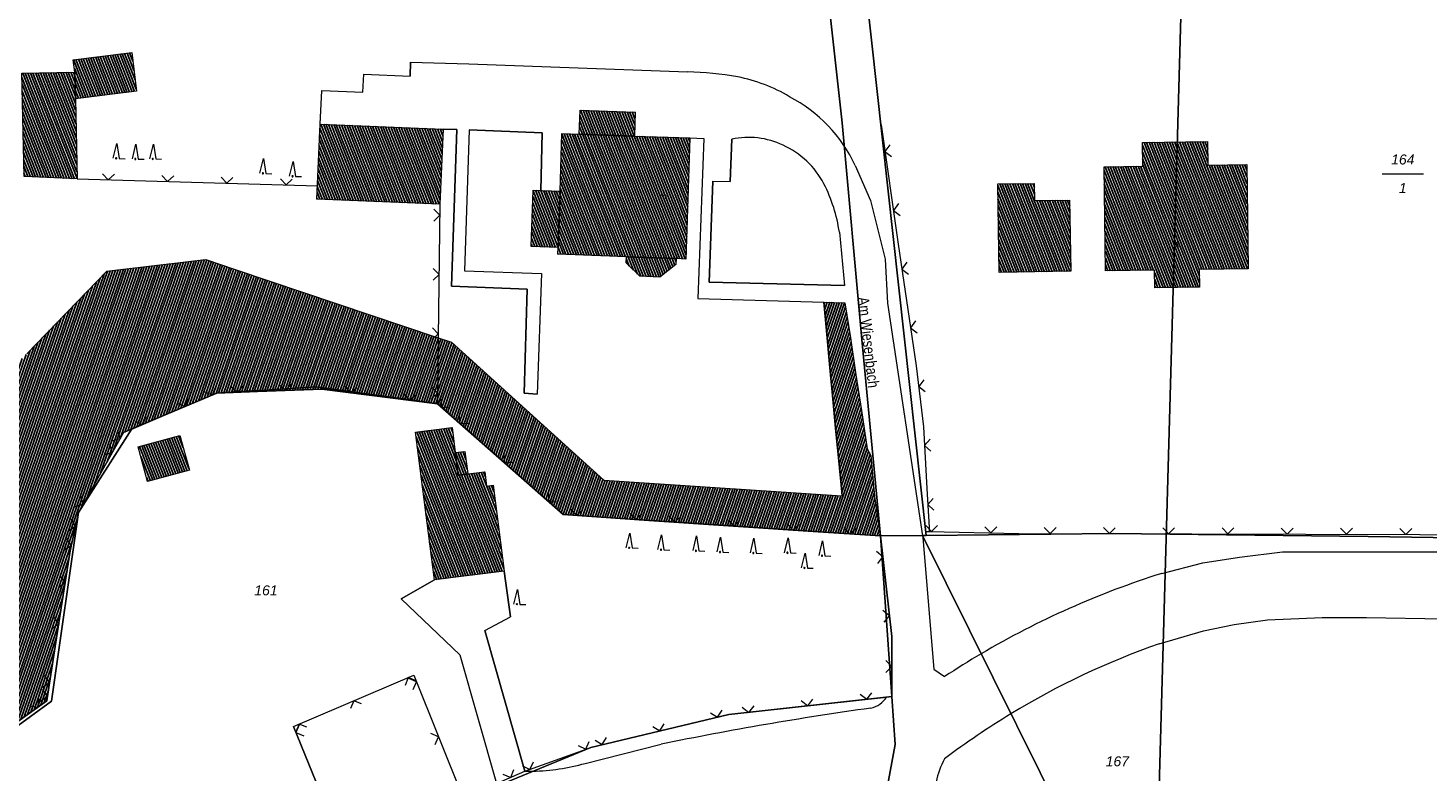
# Model space of a CAD drawing. Header units: metres. Extents: x 345144 to 348639, y 5629211 to 5635235.
# Tile 1005 of 1056: x 347294 to 347412, y 5631472 to 5631535. Entities that reach past the tile are written whole.
import ezdxf
from ezdxf.enums import TextEntityAlignment as Align

# ---------------------------------------------------------------- set-up
doc = ezdxf.new("R2010")
doc.units = ezdxf.units.M
doc.header["$MEASUREMENT"] = 0
for name, color, linetype in [('028 Geländeform', 7, 'Continuous'), ('081-083 Topographie', 7, 'Continuous'), ('AX Flurstück', 7, 'Continuous'), ('AX Gebäude', 7, 'Continuous'), ('Blatt', 7, 'Continuous'), ('Definitionslinie', 7, 'Continuous'), ('Präsentationsobjekt -Text (punktförmig)', 7, 'Continuous'), ('Strasse Lokation', 7, 'Continuous')]:
    doc.layers.add(name, color=color, linetype=linetype)
doc.styles.add('ARIAL', font='arial.ttf', dxfattribs={"height": 1})
doc.styles.add('ARIALIT', font='ariali.ttf', dxfattribs={"height": 1})
pattern_1 = [(111.5294117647, (0, 0), (-0.186045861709, -0.07339575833), [])]

# ---------------------------------------------------------------- blocks, each defined once
blk = doc.blocks.new('alk_7200_nrwx2')
at = {"true_color": 0x2e2e2e}
h = blk.add_hatch(color=250, dxfattribs=at)
edge = h.paths.add_edge_path(flags=0)
edge.add_arc((-0.020544, -0.388118), 0.055525, 180, 360, ccw=False)
edge.add_arc((-0.020544, -0.388118), 0.055525, 0, 180, ccw=False)
at = {"color": 250, "lineweight": 5, "true_color": 0x2e2e2e, "flags": 128}
blk.add_lwpolyline([(-0.298168, -0.388118), (-0.020544, 1), (0.257079, -0.388118), (0.812326, -0.388118)], dxfattribs=at)
blk.add_lwpolyline([(-0.298168, -0.388118), (-0.020544, 1), (0.257079, -0.388118), (0.812326, -0.388118)], dxfattribs=at)
at = {"color": 250, "lineweight": 5, "true_color": 0x2e2e2e}
for start, end in [(0, 180), (180, 0)]:
    blk.add_arc((-0.020544, -0.388118), 0.055525, start, end, dxfattribs=at)

msp = doc.modelspace()

# ---------------------------------------------------------------- hatches: boundary and pattern name
at = {"layer": '028 Geländeform', "true_color": 0xb27500}
h = msp.add_hatch(dxfattribs=at)
h.set_pattern_fill('_USER', color=44, scale=0.2, angle=250.95521515, style=0, pattern_type=0)
h.set_pattern_definition([(250.9552151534, (0, 0), (0.1890527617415, -0.065261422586), [])])
h.paths.add_polyline_path([(347276.28, 5631466.133), (347277.533, 5631466.711), (347277.533, 5631466.711), (347277.55, 5631466.719), (347277.55, 5631466.719), (347276.769, 5631469.545), (347283.225, 5631484.027), (347288.412, 5631501.643), (347290.951, 5631504.262), (347293.839, 5631507.241), (347293.839, 5631507.241), (347297.253, 5631510.761), (347297.253, 5631510.761), (347300.596, 5631514.21), (347300.596, 5631514.21), (347301.047, 5631514.264), (347301.047, 5631514.264), (347304.85, 5631514.713), (347304.85, 5631514.713), (347308.942, 5631515.197), (347308.942, 5631515.197), (347311.414, 5631514.363), (347311.414, 5631514.363), (347328.532, 5631508.587), (347328.532, 5631508.587), (347329.639, 5631508.214), (347329.639, 5631508.214), (347342.493, 5631496.589), (347342.493, 5631496.589), (347362.104, 5631495.299), (347362.104, 5631495.299), (347362.583, 5631495.268), (347362.583, 5631495.268), (347362.521, 5631495.917), (347362.521, 5631495.917), (347362.359, 5631497.625), (347362.359, 5631497.625), (347362.2, 5631499.309), (347362.2, 5631499.309), (347362.041, 5631500.987), (347362.041, 5631500.987), (347361.894, 5631502.533), (347361.894, 5631502.533), (347361.752, 5631504.033), (347361.752, 5631504.033), (347361.616, 5631505.467), (347361.616, 5631505.467), (347361.468, 5631507.023), (347361.468, 5631507.023), (347361.321, 5631508.586), (347361.321, 5631508.586), (347361.176, 5631510.108), (347361.176, 5631510.108), (347361.034, 5631511.609), (347361.034, 5631511.609), (347362.827, 5631511.549), (347362.827, 5631511.549), (347363.28, 5631508.581), (347363.28, 5631508.581), (347363.753, 5631505.477), (347363.753, 5631505.477), (347364.211, 5631502.478), (347364.211, 5631502.478), (347364.707, 5631499.227), (347364.707, 5631499.227), (347364.994, 5631498.672), (347365.321, 5631495.203), (347365.321, 5631495.203), (347365.827, 5631491.887), (347365.827, 5631491.887), (347360.568, 5631492.241), (347360.568, 5631492.241), (347346.3, 5631493.202), (347346.3, 5631493.202), (347339.064, 5631493.689), (347339.064, 5631493.689), (347329.133, 5631502.424), (347329.133, 5631502.424), (347328.462, 5631503.014), (347328.462, 5631503.014), (347318.716, 5631504.272), (347318.716, 5631504.272), (347317.983, 5631504.243), (347317.983, 5631504.243), (347313.302, 5631504.065), (347313.302, 5631504.065), (347309.854, 5631503.933), (347309.854, 5631503.933), (347309.124, 5631503.624), (347309.124, 5631503.624), (347305.267, 5631501.988), (347305.267, 5631501.988), (347304.131, 5631501.515), (347301.993, 5631500.599), (347301.993, 5631500.599), (347301.434, 5631499.605), (347301.434, 5631499.605), (347298.212, 5631493.874), (347298.212, 5631493.874), (347297.693, 5631491.534), (347297.693, 5631491.534), (347297.496, 5631490.643), (347297.496, 5631490.643), (347296.66, 5631485.295), (347296.66, 5631485.295), (347295.638, 5631478.747), (347295.638, 5631478.747), (347295.521, 5631478.001), (347295.521, 5631478.001), (347289.949, 5631474.02), (347286.357, 5631468.661), (347285.241, 5631467.921), (347283.449, 5631466.733), (347280.025, 5631463.612), (347280.025, 5631463.612), (347279.857, 5631463.562), (347279.857, 5631463.562), (347277.452, 5631462.847), (347273.474, 5631461.756), (347273.474, 5631461.756), (347271.395, 5631459.647), (347271.395, 5631459.647), (347270.837, 5631460.01), (347270.837, 5631460.01), (347270.832, 5631460.013), (347270.832, 5631460.013), (347270.801, 5631460.104), (347270.801, 5631460.104), (347270.799, 5631460.11), (347270.799, 5631460.11), (347270.502, 5631460.976), (347270.502, 5631460.976), (347269.432, 5631464.098), (347269.432, 5631464.098), (347269.617, 5631464.162), (347269.617, 5631464.162), (347269.694, 5631464.185), (347269.694, 5631464.185)], flags=0)
at = {"layer": 'AX Gebäude', "true_color": 0x4f4f4f}
h = msp.add_hatch(dxfattribs=at)
h.set_pattern_fill('_USER', color=251, scale=0.2, angle=111.52941176, style=0, pattern_type=0)
h.set_pattern_definition(pattern_1)
h.paths.add_polyline_path([(347297.892, 5631530.99), (347297.764, 5631532.038), (347302.687, 5631532.643), (347303.087, 5631529.38), (347297.94, 5631528.748)], flags=0)
h = msp.add_hatch(dxfattribs=at)
h.set_pattern_fill('_USER', color=251, scale=0.2, angle=111.52941176, style=0, pattern_type=0)
h.set_pattern_definition(pattern_1)
h.paths.add_polyline_path([(347293.554, 5631524.729), (347293.422, 5631530.894), (347297.892, 5631530.99), (347297.94, 5631528.748), (347298.085, 5631521.983), (347293.608, 5631522.196)], flags=0)
h = msp.add_hatch(dxfattribs=at)
h.set_pattern_fill('_USER', color=251, scale=0.2, angle=111.52941176, style=0, pattern_type=0)
h.set_pattern_definition(pattern_1)
h.paths.add_polyline_path([(347340.49, 5631527.778), (347345.139, 5631527.622), (347345.072, 5631525.6), (347340.422, 5631525.755)], flags=0)
h = msp.add_hatch(dxfattribs=at)
h.set_pattern_fill('_USER', color=251, scale=0.2, angle=111.52941176, style=0, pattern_type=0)
h.set_pattern_definition(pattern_1)
h.paths.add_polyline_path([(347318.572, 5631526.615), (347328.936, 5631526.188), (347328.674, 5631519.849), (347318.291, 5631520.278)], flags=0)
h = msp.add_hatch(dxfattribs=at)
h.set_pattern_fill('_USER', color=251, scale=0.2, angle=111.52941176, style=0, pattern_type=0)
h.set_pattern_definition(pattern_1)
h.paths.add_polyline_path([(347345.072, 5631525.6), (347349.758, 5631525.445), (347349.42, 5631515.235), (347348.584, 5631515.265), (347344.393, 5631515.429), (347338.623, 5631515.654), (347338.642, 5631516.207), (347338.803, 5631520.948), (347338.966, 5631525.803), (347340.422, 5631525.755)], flags=0)
h = msp.add_hatch(dxfattribs=at)
h.set_pattern_fill('_USER', color=251, scale=0.2, angle=111.52941176, style=0, pattern_type=0)
h.set_pattern_definition(pattern_1)
h.paths.add_polyline_path([(347387.911, 5631525.066), (347393.401, 5631525.14), (347393.431, 5631523.143), (347396.696, 5631523.193), (347396.825, 5631514.413), (347392.701, 5631514.353), (347392.722, 5631512.856), (347388.952, 5631512.812), (347388.935, 5631514.296), (347384.804, 5631514.24), (347384.669, 5631523.013), (347387.932, 5631523.061)], flags=0)
h = msp.add_hatch(dxfattribs=at)
h.set_pattern_fill('_USER', color=251, scale=0.2, angle=111.52941176, style=0, pattern_type=0)
h.set_pattern_definition(pattern_1)
h.paths.add_polyline_path([(347378.787, 5631521.606), (347378.81, 5631520.159), (347381.762, 5631520.207), (347381.875, 5631514.199), (347375.826, 5631514.106), (347375.708, 5631521.577)], flags=0)
h = msp.add_hatch(dxfattribs=at)
h.set_pattern_fill('_USER', color=251, scale=0.2, angle=111.52941176, style=0, pattern_type=0)
h.set_pattern_definition(pattern_1)
h.paths.add_polyline_path([(347338.803, 5631520.948), (347338.642, 5631516.207), (347336.375, 5631516.289), (347336.549, 5631521.039)], flags=0)
h = msp.add_hatch(dxfattribs=at)
h.set_pattern_fill('_USER', color=251, scale=0.2, angle=111.52941176, style=0, pattern_type=0)
h.set_pattern_definition(pattern_1)
h.paths.add_polyline_path([(347344.393, 5631515.429), (347348.584, 5631515.265), (347348.566, 5631514.762), (347347.229, 5631513.716), (347345.524, 5631513.783), (347344.372, 5631514.902)], flags=0)
h = msp.add_hatch(dxfattribs=at)
h.set_pattern_fill('_USER', color=251, scale=0.2, angle=111.52941176, style=0, pattern_type=0)
h.set_pattern_definition(pattern_1)
h.paths.add_polyline_path([(347303.233, 5631499.412), (347306.754, 5631500.366), (347307.548, 5631497.434), (347304.027, 5631496.48)], flags=0)
h = msp.add_hatch(dxfattribs=at)
h.set_pattern_fill('_USER', color=251, scale=0.2, angle=111.52941176, style=0, pattern_type=0)
h.set_pattern_definition(pattern_1)
h.paths.add_polyline_path([(347331.019, 5631497.117), (347332.45, 5631497.301), (347332.605, 5631496.095), (347333.153, 5631496.164), (347334.083, 5631488.931), (347328.217, 5631488.177), (347326.614, 5631500.647), (347329.695, 5631501.043), (347329.969, 5631498.916), (347330.213, 5631497.013)], flags=0)
h = msp.add_hatch(dxfattribs=at)
h.set_pattern_fill('_USER', color=251, scale=0.2, angle=111.52941176, style=0, pattern_type=0)
h.set_pattern_definition(pattern_1)
h.paths.add_polyline_path([(347329.969, 5631498.916), (347330.774, 5631499.019), (347331.019, 5631497.117), (347330.213, 5631497.013)], flags=0)

# ---------------------------------------------------------------- linework, layer by layer
at = {"layer": '081-083 Topographie', "color": 7, "linetype": 'Continuous', "lineweight": 5, "flags": 128}
for points in [[(347318.572, 5631526.614), (347318.707, 5631529.429), (347318.707, 5631529.429), (347322.183, 5631529.302), (347322.183, 5631529.302), (347322.25, 5631530.819), (347322.25, 5631530.819), (347326.157, 5631530.654), (347326.157, 5631530.654), (347326.204, 5631531.828), (347326.204, 5631531.828), (347331.112, 5631531.675), (347331.112, 5631531.675), (347349.551, 5631531.013)], [(347337.19, 5631521.013), (347337.309, 5631525.869), (347337.309, 5631525.869), (347331.14, 5631526.112), (347331.14, 5631526.112), (347330.74, 5631514.233), (347330.74, 5631514.233), (347337.244, 5631514.018), (347337.244, 5631514.018), (347336.865, 5631503.855), (347336.865, 5631503.855), (347335.783, 5631503.936), (347335.783, 5631503.936), (347336.043, 5631512.689), (347336.043, 5631512.689), (347329.66, 5631512.951), (347329.66, 5631512.951), (347330.093, 5631526.149), (347330.093, 5631526.149), (347328.936, 5631526.187)], [(347349.759, 5631525.445), (347350.929, 5631525.406), (347350.929, 5631525.406), (347350.422, 5631511.907), (347350.422, 5631511.907), (347361.034, 5631511.609)], [(347362.352, 5631517.487), (347362.791, 5631513), (347362.791, 5631513), (347351.385, 5631513.29), (347351.385, 5631513.29), (347351.695, 5631521.805), (347351.695, 5631521.805), (347353.15, 5631521.765), (347353.15, 5631521.765), (347353.282, 5631525.336)], [(347363.695, 5631523.116), (347364.989, 5631520.16), (347364.989, 5631520.16), (347366.202, 5631515.218), (347366.202, 5631515.218), (347366.422, 5631511.51), (347366.422, 5631511.51), (347369.365, 5631491.912), (347369.365, 5631491.912), (347369.378, 5631491.764), (347369.378, 5631491.764), (347370.312, 5631480.662), (347370.312, 5631480.662), (347371.231, 5631480.037)], [(347298.085, 5631521.984), (347318.34, 5631521.4)], [(347328.674, 5631519.849), (347328.532, 5631508.587), (347328.532, 5631508.587), (347328.462, 5631503.014)], [(347289.934, 5631474.028), (347295.521, 5631478.001), (347295.521, 5631478.001), (347295.638, 5631478.747), (347295.638, 5631478.747), (347296.66, 5631485.295), (347296.66, 5631485.295), (347297.496, 5631490.643), (347297.496, 5631490.643), (347297.693, 5631491.534), (347297.693, 5631491.534), (347298.212, 5631493.874), (347298.212, 5631493.874), (347301.434, 5631499.605), (347301.434, 5631499.605), (347301.993, 5631500.599), (347301.993, 5631500.599), (347302.691, 5631500.895), (347302.691, 5631500.895), (347305.267, 5631501.988), (347305.267, 5631501.988), (347309.124, 5631503.624), (347309.124, 5631503.624), (347309.854, 5631503.933), (347309.854, 5631503.933), (347313.302, 5631504.065), (347313.302, 5631504.065), (347317.983, 5631504.243), (347317.983, 5631504.243), (347318.716, 5631504.272), (347318.716, 5631504.272), (347328.462, 5631503.014)], [(347328.462, 5631503.014), (347329.133, 5631502.424), (347329.133, 5631502.424), (347339.064, 5631493.689), (347339.064, 5631493.689), (347346.3, 5631493.202), (347346.3, 5631493.202), (347360.568, 5631492.241), (347360.568, 5631492.241), (347365.827, 5631491.887)], [(347330.645, 5631469.782), (347333.444, 5631471.015), (347333.444, 5631471.015), (347335.84, 5631472.049), (347335.84, 5631472.049), (347341.397, 5631474.068), (347341.397, 5631474.068), (347353.047, 5631476.831), (347353.047, 5631476.831), (347366.327, 5631478.308), (347366.327, 5631478.308), (347366.769, 5631478.357), (347366.769, 5631478.357), (347366.778, 5631483.406), (347366.778, 5631483.406), (347365.827, 5631491.887)], [(347389.534, 5631488.729), (347393.011, 5631489.611), (347393.011, 5631489.611), (347396.08, 5631490.111), (347396.08, 5631490.111), (347399.706, 5631490.543), (347399.706, 5631490.543), (347403.92, 5631490.555), (347403.92, 5631490.555), (347414.941, 5631490.544)], [(347328.217, 5631488.176), (347325.416, 5631486.578), (347325.416, 5631486.578), (347330.343, 5631481.865), (347330.343, 5631481.865), (347333.444, 5631471.015)], [(347335.84, 5631472.049), (347332.475, 5631483.908), (347332.475, 5631483.908), (347334.629, 5631485.062), (347334.629, 5631485.062), (347334.083, 5631488.931)], [(347389.316, 5631482.794), (347393.053, 5631483.886), (347393.053, 5631483.886), (347395.637, 5631484.437), (347395.637, 5631484.437), (347398.438, 5631484.813), (347398.438, 5631484.813), (347403.072, 5631485.015), (347403.072, 5631485.015), (347406.808, 5631485.018), (347406.808, 5631485.018), (347419.883, 5631484.803), (347419.883, 5631484.803), (347437.249, 5631484.813), (347437.249, 5631484.813), (347440.977, 5631485.163), (347440.977, 5631485.163), (347450.584, 5631486.78), (347450.584, 5631486.78), (347457.63, 5631487.811)], [(347320.52, 5631465.539), (347316.33, 5631475.827), (347316.33, 5631475.827), (347326.478, 5631480.145), (347326.478, 5631480.145), (347330.645, 5631469.782)], [(347340.921, 5631472.718), (347347.335, 5631474.329)]]:
    msp.add_lwpolyline(points, dxfattribs=at)
at = {"layer": '081-083 Topographie', "color": 7, "linetype": 'Continuous', "lineweight": 5}
for centre, radius, start, end in [((347348.966, 5631503.681), 27.33826, 79.85786502, 88.77385796), ((347351.112, 5631517.087), 13.766018, 59.23183042, 78.82475027), ((347352.385, 5631517.856), 12.473285, 24.94196806, 62.4509068), ((347354.701, 5631518.819), 6.669696, 64.22240409, 102.28375237), ((347354.637, 5631518.229), 7.232678, 27.55708674, 65.79862248), ((347349.671, 5631515.697), 12.80663, 8.03456413, 27.32137397), ((347411.667, 5631418.509), 73.625465, 107.49459616, 120.49209922), ((347411.218, 5631420.227), 66.290573, 109.29294231, 121.25932526), ((347411.635, 5631418.563), 73.563142, 120.49196392, 123.31505696), ((347364.584, 5631479.378), 2.04445, -78.03051363, -31.54510255), ((347403.868, 5631199.345), 280.735071, 97.95654937, 101.6173716), ((347411.413, 5631419.898), 66.673216, 121.25586134, 127.07218959), ((347376.907, 5631469.958), 6.494397, 151.11421739, 169.46868294), ((347336.044, 5631490.722), 18.674114, -90.62592374, -88.56698363), ((347336.04, 5631490.15), 18.102129, -88.50905058, -74.35763163)]:
    msp.add_arc(centre, radius, start, end, dxfattribs=at)
at = {"layer": 'AX Flurstück', "color": 8, "linetype": 'Continuous', "lineweight": 13, "true_color": 0x808080, "flags": 128}
for points in [[(347412.209, 5631603.718), (347415.348, 5631582.706), (347417.698, 5631566.083), (347417.999, 5631564.614), (347418.401, 5631562.648), (347362.731, 5631554.83), (347369.672, 5631491.916), (347369.365, 5631491.913), (347365.827, 5631491.887), (347364.253, 5631508.439), (347362.576, 5631526.722), (347358.98, 5631559.152), (347358.266, 5631579.178), (347357.871, 5631595.567), (347357.762, 5631603.813), (347412.209, 5631603.718)], [(347322.693, 5631601.792), (347323.006, 5631595.786), (347357.871, 5631595.567), (347358.266, 5631579.178), (347358.98, 5631559.152), (347362.576, 5631526.722), (347364.253, 5631508.439), (347365.827, 5631491.887), (347339.064, 5631493.689), (347328.462, 5631503.014), (347318.257, 5631504.464), (347309.854, 5631503.934), (347302.709, 5631500.924), (347298.21, 5631493.874), (347295.938, 5631477.962), (347290.574, 5631474.07)], [(347362.731, 5631554.83), (347418.401, 5631562.648), (347424.018, 5631535.226), (347424.703, 5631530.723), (347430.674, 5631491.484), (347406.952, 5631491.841), (347385.434, 5631492.101), (347369.672, 5631491.916), (347362.731, 5631554.83)], [(347309.854, 5631503.934), (347318.257, 5631504.464), (347328.462, 5631503.014), (347339.064, 5631493.689), (347365.827, 5631491.887), (347366.769, 5631478.357), (347353.047, 5631476.831), (347341.397, 5631474.068), (347283.988, 5631450.412), (347282.417, 5631454.619), (347279.182, 5631466.344), (347283.227, 5631466.907), (347286.909, 5631469.165), (347290.574, 5631474.07), (347295.938, 5631477.962), (347298.21, 5631493.874), (347302.709, 5631500.924), (347309.854, 5631503.934)], [(347406.952, 5631491.841), (347430.674, 5631491.484), (347458.618, 5631494.822), (347463.265, 5631475.318), (347467.462, 5631459.501), (347468.457, 5631456.088), (347459.39, 5631461.315), (347452.992, 5631461.776), (347449.472, 5631462.144), (347446.846, 5631462.966), (347413.45, 5631459.358), (347401.882, 5631458.513), (347392.343, 5631458.451), (347385.232, 5631459.94), (347369.365, 5631491.913), (347369.672, 5631491.916), (347385.434, 5631492.101), (347406.952, 5631491.841)], [(347369.365, 5631491.913), (347385.232, 5631459.94), (347370.114, 5631463.106), (347369.214, 5631463.295), (347365.18, 5631464.127), (347367.052, 5631474.305), (347366.769, 5631478.357), (347365.827, 5631491.887), (347369.365, 5631491.913)], [(347341.397, 5631474.068), (347353.047, 5631476.831), (347366.769, 5631478.357), (347367.052, 5631474.305), (347365.18, 5631464.127), (347364.75, 5631461.781), (347364.176, 5631463.663), (347364.49, 5631467.001), (347360.422, 5631467.055), (347351.831, 5631465.989), (347345.375, 5631464.579), (347339.784, 5631462.385), (347287.555, 5631440.291), (347287.027, 5631441.887), (347286.275, 5631444.155), (347283.988, 5631450.412), (347341.397, 5631474.068)]]:
    msp.add_lwpolyline(points, dxfattribs=at)
at = {"layer": 'AX Gebäude', "color": 7, "linetype": 'Continuous', "lineweight": 5, "flags": 128}
for points in [[(347297.892, 5631530.99), (347297.764, 5631532.038), (347302.687, 5631532.643), (347303.087, 5631529.38), (347297.94, 5631528.748), (347297.892, 5631530.99)], [(347293.554, 5631524.729), (347293.422, 5631530.894), (347297.892, 5631530.99), (347297.94, 5631528.748), (347298.085, 5631521.983), (347293.608, 5631522.196), (347293.554, 5631524.729)], [(347340.49, 5631527.778), (347345.139, 5631527.622), (347345.072, 5631525.6), (347340.422, 5631525.755), (347340.49, 5631527.778)], [(347318.572, 5631526.615), (347328.936, 5631526.188), (347328.674, 5631519.849), (347318.291, 5631520.278), (347318.572, 5631526.615)], [(347345.072, 5631525.6), (347349.758, 5631525.445), (347349.42, 5631515.235), (347348.584, 5631515.265), (347344.393, 5631515.429), (347338.623, 5631515.654), (347338.642, 5631516.207), (347338.803, 5631520.948), (347338.966, 5631525.803), (347340.422, 5631525.755), (347345.072, 5631525.6)], [(347387.911, 5631525.066), (347393.401, 5631525.14), (347393.431, 5631523.143), (347396.696, 5631523.193), (347396.825, 5631514.413), (347392.701, 5631514.353), (347392.722, 5631512.856), (347388.952, 5631512.812), (347388.935, 5631514.296), (347384.804, 5631514.24), (347384.669, 5631523.013), (347387.932, 5631523.061), (347387.911, 5631525.066)], [(347378.787, 5631521.606), (347378.81, 5631520.159), (347381.762, 5631520.207), (347381.875, 5631514.199), (347375.826, 5631514.106), (347375.708, 5631521.577), (347378.787, 5631521.606)], [(347338.803, 5631520.948), (347338.642, 5631516.207), (347336.375, 5631516.289), (347336.549, 5631521.039), (347338.803, 5631520.948)], [(347344.393, 5631515.429), (347348.584, 5631515.265), (347348.566, 5631514.762), (347347.229, 5631513.716), (347345.524, 5631513.783), (347344.372, 5631514.902), (347344.393, 5631515.429)], [(347303.233, 5631499.412), (347306.754, 5631500.366), (347307.548, 5631497.434), (347304.027, 5631496.48), (347303.233, 5631499.412)], [(347331.019, 5631497.117), (347332.45, 5631497.301), (347332.605, 5631496.095), (347333.153, 5631496.164), (347334.083, 5631488.931), (347328.217, 5631488.177), (347326.614, 5631500.647), (347329.695, 5631501.043), (347329.969, 5631498.916), (347330.213, 5631497.013), (347331.019, 5631497.117)], [(347329.969, 5631498.916), (347330.774, 5631499.019), (347331.019, 5631497.117), (347330.213, 5631497.013), (347329.969, 5631498.916)]]:
    msp.add_lwpolyline(points, dxfattribs=at)
at = {"layer": 'Blatt', "color": 205, "linetype": 'Continuous', "lineweight": 5, "true_color": 0x873099, "flags": 128}
for points in [[(346889.025, 5631465.797), (346896.064, 5631715.67), (347395.821, 5631701.597), (347388.783, 5631451.723), (346889.025, 5631465.797)], [(347388.783, 5631451.723), (347395.821, 5631701.597), (347895.58, 5631687.521), (347888.543, 5631437.647), (347388.783, 5631451.723)]]:
    msp.add_lwpolyline(points, dxfattribs=at)
at = {"layer": 'Definitionslinie', "color": 7, "linetype": 'Continuous', "lineweight": 5, "flags": 128}
for points in [[(347322.183, 5631529.302), (347322.25, 5631530.819)], [(347322.25, 5631530.819), (347326.157, 5631530.654)], [(347326.204, 5631531.828), (347326.157, 5631530.654)], [(347326.204, 5631531.828), (347331.112, 5631531.675)], [(347331.112, 5631531.675), (347349.551, 5631531.013)], [(347318.572, 5631526.614), (347318.707, 5631529.429)], [(347318.707, 5631529.429), (347322.183, 5631529.302)], [(347328.936, 5631526.187), (347330.093, 5631526.149)], [(347330.093, 5631526.149), (347329.66, 5631512.951)], [(347331.14, 5631526.112), (347330.74, 5631514.233)], [(347331.14, 5631526.112), (347337.309, 5631525.869)], [(347365.874, 5631526.533), (347367.313, 5631516.497), (347368.835, 5631506.224), (347369.455, 5631501.074), (347369.724, 5631495.899), (347369.912, 5631492.602), (347369.93, 5631492.271), (347369.931, 5631492.265)], [(347337.309, 5631525.869), (347337.19, 5631521.013)], [(347349.759, 5631525.445), (347350.929, 5631525.406)], [(347350.929, 5631525.406), (347350.422, 5631511.907)], [(347353.282, 5631525.336), (347353.15, 5631521.765)], [(347366.621, 5631524.853), (347366.196, 5631524.286), (347366.763, 5631523.863)], [(347300.23, 5631522.422), (347300.716, 5631521.908), (347301.23, 5631522.394)], [(347300.23, 5631522.422), (347300.716, 5631521.908), (347301.23, 5631522.394)], [(347363.695, 5631523.116), (347364.989, 5631520.16)], [(347298.085, 5631521.984), (347318.34, 5631521.4)], [(347305.228, 5631522.278), (347305.714, 5631521.764), (347306.228, 5631522.249)], [(347305.228, 5631522.278), (347305.714, 5631521.764), (347306.228, 5631522.249)], [(347310.226, 5631522.134), (347310.711, 5631521.62), (347311.226, 5631522.105)], [(347310.226, 5631522.134), (347310.711, 5631521.62), (347311.226, 5631522.105)], [(347315.224, 5631521.99), (347315.709, 5631521.476), (347316.224, 5631521.961)], [(347315.224, 5631521.99), (347315.709, 5631521.476), (347316.224, 5631521.961)], [(347351.695, 5631521.805), (347351.385, 5631513.29)], [(347351.695, 5631521.805), (347353.15, 5631521.765)], [(347364.989, 5631520.16), (347366.202, 5631515.218)], [(347328.156, 5631518.437), (347328.662, 5631518.931), (347328.169, 5631519.437)], [(347328.156, 5631518.437), (347328.662, 5631518.931), (347328.169, 5631519.437)], [(347328.674, 5631519.849), (347328.532, 5631508.587), (347328.532, 5631508.587), (347328.462, 5631503.014)], [(347367.329, 5631519.905), (347366.906, 5631519.338), (347367.471, 5631518.914)], [(347362.352, 5631517.487), (347362.791, 5631513)], [(347328.093, 5631513.438), (347328.599, 5631513.931), (347328.106, 5631514.438)], [(347328.093, 5631513.438), (347328.599, 5631513.931), (347328.106, 5631514.438)], [(347330.74, 5631514.233), (347337.244, 5631514.018)], [(347366.202, 5631515.218), (347366.422, 5631511.51)], [(347368.046, 5631514.959), (347367.625, 5631514.391), (347368.193, 5631513.97)], [(347337.244, 5631514.018), (347336.865, 5631503.855)], [(347351.385, 5631513.29), (347362.791, 5631513)], [(347329.66, 5631512.951), (347336.043, 5631512.689)], [(347336.043, 5631512.689), (347335.783, 5631503.936)], [(347350.422, 5631511.907), (347361.034, 5631511.609)], [(347366.422, 5631511.51), (347369.365, 5631491.912)], [(347328.03, 5631508.438), (347328.536, 5631508.932), (347328.043, 5631509.438)], [(347328.03, 5631508.438), (347328.536, 5631508.932), (347328.043, 5631509.438)], [(347368.779, 5631510.014), (347368.357, 5631509.446), (347368.926, 5631509.025)], [(347369.48, 5631505.051), (347369.043, 5631504.495), (347369.599, 5631504.058)], [(347305.267, 5631501.988), (347309.124, 5631503.624)], [(347308.834, 5631504.044), (347309.489, 5631503.779), (347309.755, 5631504.434)], [(347308.834, 5631504.044), (347309.489, 5631503.779), (347309.755, 5631504.434)], [(347309.124, 5631503.624), (347309.854, 5631503.933)], [(347309.854, 5631503.933), (347313.302, 5631504.065)], [(347311.059, 5631504.48), (347311.578, 5631503.999), (347312.059, 5631504.518)], [(347311.059, 5631504.48), (347311.578, 5631503.999), (347312.059, 5631504.518)], [(347313.302, 5631504.065), (347317.983, 5631504.243)], [(347315.124, 5631504.635), (347315.643, 5631504.154), (347316.123, 5631504.673)], [(347315.124, 5631504.635), (347315.643, 5631504.154), (347316.123, 5631504.673)], [(347317.983, 5631504.243), (347318.716, 5631504.272)], [(347318.716, 5631504.272), (347328.462, 5631503.014)], [(347320.678, 5631504.523), (347321.11, 5631503.963), (347321.669, 5631504.395)], [(347320.678, 5631504.523), (347321.11, 5631503.963), (347321.669, 5631504.395)], [(347325.637, 5631503.883), (347326.068, 5631503.323), (347326.628, 5631503.755)], [(347325.637, 5631503.883), (347326.068, 5631503.323), (347326.628, 5631503.755)], [(347327.967, 5631503.438), (347328.474, 5631503.932), (347327.98, 5631504.438)], [(347327.967, 5631503.438), (347328.474, 5631503.932), (347327.98, 5631504.438)], [(347335.783, 5631503.936), (347336.865, 5631503.855)], [(347306.54, 5631503.071), (347307.196, 5631502.806), (347307.461, 5631503.462)], [(347306.54, 5631503.071), (347307.196, 5631502.806), (347307.461, 5631503.462)], [(347328.462, 5631503.014), (347329.133, 5631502.424)], [(347328.752, 5631503.425), (347328.798, 5631502.719), (347329.503, 5631502.764)], [(347328.752, 5631503.425), (347328.798, 5631502.719), (347329.503, 5631502.764)], [(347329.133, 5631502.424), (347339.064, 5631493.689)], [(347301.993, 5631500.599), (347302.691, 5631500.895), (347302.691, 5631500.895), (347305.267, 5631501.988)], [(347302.974, 5631501.558), (347303.63, 5631501.293), (347303.895, 5631501.949)], [(347302.974, 5631501.558), (347303.63, 5631501.293), (347303.895, 5631501.949)], [(347330.299, 5631502.064), (347330.344, 5631501.359), (347331.05, 5631501.404)], [(347330.299, 5631502.064), (347330.344, 5631501.359), (347331.05, 5631501.404)], [(347301.033, 5631499.911), (347301.714, 5631500.102), (347301.523, 5631500.783)], [(347301.033, 5631499.911), (347301.714, 5631500.102), (347301.523, 5631500.783)], [(347301.434, 5631499.605), (347301.993, 5631500.599)], [(347370.009, 5631500.048), (347369.536, 5631499.523), (347370.061, 5631499.049)], [(347298.212, 5631493.874), (347301.434, 5631499.605)], [(347300.367, 5631498.728), (347301.048, 5631498.919), (347300.857, 5631499.6)], [(347300.367, 5631498.728), (347301.048, 5631498.919), (347300.857, 5631499.6)], [(347334.053, 5631498.762), (347334.099, 5631498.057), (347334.804, 5631498.102)], [(347334.053, 5631498.762), (347334.099, 5631498.057), (347334.804, 5631498.102)], [(347337.808, 5631495.46), (347337.853, 5631494.754), (347338.559, 5631494.799)], [(347337.808, 5631495.46), (347337.853, 5631494.754), (347338.559, 5631494.799)], [(347297.917, 5631494.369), (347298.598, 5631494.56), (347298.407, 5631495.241)], [(347297.917, 5631494.369), (347298.598, 5631494.56), (347298.407, 5631495.241)], [(347339.722, 5631494.146), (347340.188, 5631493.613), (347340.72, 5631494.079)], [(347339.722, 5631494.146), (347340.188, 5631493.613), (347340.72, 5631494.079)], [(347370.273, 5631495.058), (347369.802, 5631494.53), (347370.329, 5631494.06)], [(347297.356, 5631492.324), (347297.953, 5631492.704), (347297.573, 5631493.3)], [(347297.356, 5631492.324), (347297.953, 5631492.704), (347297.573, 5631493.3)], [(347297.693, 5631491.534), (347298.212, 5631493.874)], [(347339.064, 5631493.689), (347346.3, 5631493.202)], [(347344.711, 5631493.81), (347345.176, 5631493.278), (347345.709, 5631493.743)], [(347344.711, 5631493.81), (347345.176, 5631493.278), (347345.709, 5631493.743)], [(347346.3, 5631493.202), (347360.568, 5631492.241)], [(347347.98, 5631493.59), (347348.445, 5631493.058), (347348.978, 5631493.523)], [(347347.98, 5631493.59), (347348.445, 5631493.058), (347348.978, 5631493.523)], [(347352.969, 5631493.254), (347353.434, 5631492.722), (347353.966, 5631493.187)], [(347352.969, 5631493.254), (347353.434, 5631492.722), (347353.966, 5631493.187)], [(347357.957, 5631492.918), (347358.423, 5631492.385), (347358.955, 5631492.851)], [(347357.957, 5631492.918), (347358.423, 5631492.385), (347358.955, 5631492.851)], [(347360.568, 5631492.241), (347365.827, 5631491.887)], [(347362.732, 5631492.596), (347363.198, 5631492.064), (347363.73, 5631492.529)], [(347362.732, 5631492.596), (347363.198, 5631492.064), (347363.73, 5631492.529)], [(347365.827, 5631491.887), (347366.778, 5631483.406)], [(347369.365, 5631491.912), (347369.378, 5631491.764)], [(347369.378, 5631491.764), (347370.312, 5631480.662)], [(347369.633, 5631492.777), (347370.121, 5631492.267), (347370.631, 5631492.756)], [(347369.635, 5631492.277), (347369.93, 5631492.271), (347377.493, 5631492.105), (347392.058, 5631492.072), (347430.526, 5631491.967), (347430.596, 5631491.968)], [(347374.63, 5631492.667), (347375.119, 5631492.157), (347375.63, 5631492.646)], [(347379.619, 5631492.6), (347380.118, 5631492.099), (347380.619, 5631492.598)], [(347384.618, 5631492.589), (347385.117, 5631492.088), (347385.618, 5631492.586)], [(347389.617, 5631492.578), (347390.116, 5631492.076), (347390.618, 5631492.575)], [(347394.617, 5631492.566), (347395.116, 5631492.064), (347395.616, 5631492.562)], [(347399.616, 5631492.552), (347400.115, 5631492.05), (347400.616, 5631492.549)], [(347404.616, 5631492.538), (347405.114, 5631492.036), (347405.615, 5631492.535)], [(347409.614, 5631492.525), (347410.113, 5631492.023), (347410.615, 5631492.521)], [(347296.66, 5631485.295), (347297.496, 5631490.643)], [(347296.998, 5631490.708), (347297.595, 5631491.089), (347297.214, 5631491.685)], [(347296.998, 5631490.708), (347297.595, 5631491.089), (347297.214, 5631491.685)], [(347297.496, 5631490.643), (347297.693, 5631491.534)], [(347365.583, 5631489.578), (347366.024, 5631490.131), (347365.471, 5631490.572)], [(347365.583, 5631489.578), (347366.024, 5631490.131), (347365.471, 5631490.572)], [(347396.08, 5631490.111), (347399.706, 5631490.543)], [(347399.706, 5631490.543), (347403.92, 5631490.555)], [(347403.92, 5631490.555), (347414.941, 5631490.544)], [(347389.534, 5631488.729), (347393.011, 5631489.611)], [(347393.011, 5631489.611), (347396.08, 5631490.111)], [(347296.507, 5631487.552), (347297.078, 5631487.969), (347296.661, 5631488.54)], [(347296.507, 5631487.552), (347297.078, 5631487.969), (347296.661, 5631488.54)], [(347325.416, 5631486.578), (347328.217, 5631488.176)], [(347334.083, 5631488.931), (347334.629, 5631485.062)], [(347325.416, 5631486.578), (347330.343, 5631481.865)], [(347295.638, 5631478.747), (347296.66, 5631485.295)], [(347295.963, 5631484.074), (347296.535, 5631484.491), (347296.118, 5631485.062)], [(347295.963, 5631484.074), (347296.535, 5631484.491), (347296.118, 5631485.062)], [(347332.475, 5631483.908), (347334.629, 5631485.062)], [(347366.14, 5631484.609), (347366.581, 5631485.162), (347366.028, 5631485.603)], [(347366.14, 5631484.609), (347366.581, 5631485.162), (347366.028, 5631485.603)], [(347395.637, 5631484.437), (347398.438, 5631484.813)], [(347398.438, 5631484.813), (347403.072, 5631485.015)], [(347403.072, 5631485.015), (347406.808, 5631485.018)], [(347406.808, 5631485.018), (347419.883, 5631484.803)], [(347332.475, 5631483.908), (347335.84, 5631472.049)], [(347389.316, 5631482.794), (347393.053, 5631483.886)], [(347393.053, 5631483.886), (347395.637, 5631484.437)], [(347366.778, 5631483.406), (347366.769, 5631478.357)], [(347330.343, 5631481.865), (347333.444, 5631471.015)], [(347366.273, 5631480.382), (347366.774, 5631480.882), (347366.274, 5631481.382)], [(347366.273, 5631480.382), (347366.774, 5631480.882), (347366.274, 5631481.382)], [(347295.192, 5631479.134), (347295.763, 5631479.551), (347295.347, 5631480.122)], [(347295.192, 5631479.134), (347295.763, 5631479.551), (347295.347, 5631480.122)], [(347316.33, 5631475.827), (347326.478, 5631480.145)], [(347326.661, 5631479.679), (347326.005, 5631479.944), (347325.74, 5631479.288)], [(347326.661, 5631479.679), (347326.005, 5631479.944), (347325.74, 5631479.288)], [(347326.478, 5631480.145), (347330.645, 5631469.782)], [(347370.312, 5631480.662), (347371.231, 5631480.037)], [(347295.008, 5631477.958), (347295.58, 5631478.374), (347295.163, 5631478.945)], [(347295.008, 5631477.958), (347295.58, 5631478.374), (347295.163, 5631478.945)], [(347295.521, 5631478.001), (347295.638, 5631478.747)], [(347326.419, 5631478.952), (347326.696, 5631479.603), (347326.046, 5631479.88)], [(347326.419, 5631478.952), (347326.696, 5631479.603), (347326.046, 5631479.88)], [(347289.934, 5631474.028), (347295.521, 5631478.001)], [(347294.068, 5631477.581), (347294.765, 5631477.463), (347294.883, 5631478.161)], [(347294.068, 5631477.581), (347294.765, 5631477.463), (347294.883, 5631478.161)], [(347322.06, 5631477.722), (347321.404, 5631477.986), (347321.14, 5631477.33)], [(347322.06, 5631477.722), (347321.404, 5631477.986), (347321.14, 5631477.33)], [(347353.047, 5631476.831), (347366.327, 5631478.308)], [(347354.165, 5631477.459), (347354.718, 5631477.017), (347355.159, 5631477.569)], [(347354.165, 5631477.459), (347354.718, 5631477.017), (347355.159, 5631477.569)], [(347359.135, 5631478.011), (347359.687, 5631477.57), (347360.129, 5631478.122)], [(347359.135, 5631478.011), (347359.687, 5631477.57), (347360.129, 5631478.122)], [(347364.104, 5631478.564), (347364.656, 5631478.122), (347365.098, 5631478.674)], [(347364.104, 5631478.564), (347364.656, 5631478.122), (347365.098, 5631478.674)], [(347366.327, 5631478.308), (347366.769, 5631478.357)], [(347341.397, 5631474.068), (347353.047, 5631476.831)], [(347351.485, 5631476.974), (347352.087, 5631476.603), (347352.458, 5631477.205)], [(347351.485, 5631476.974), (347352.087, 5631476.603), (347352.458, 5631477.205)], [(347316.33, 5631475.827), (347320.52, 5631465.539)], [(347317.459, 5631475.764), (347316.803, 5631476.028), (347316.539, 5631475.373)], [(347317.459, 5631475.764), (347316.803, 5631476.028), (347316.539, 5631475.373)], [(347316.814, 5631475.965), (347316.539, 5631475.314), (347317.191, 5631475.039)], [(347316.814, 5631475.965), (347316.539, 5631475.314), (347317.191, 5631475.039)], [(347328.284, 5631474.313), (347328.562, 5631474.964), (347327.911, 5631475.241)], [(347328.284, 5631474.313), (347328.562, 5631474.964), (347327.911, 5631475.241)], [(347346.62, 5631475.821), (347347.222, 5631475.45), (347347.593, 5631476.051)], [(347346.62, 5631475.821), (347347.222, 5631475.45), (347347.593, 5631476.051)], [(347335.84, 5631472.049), (347341.397, 5631474.068)], [(347340.328, 5631474.211), (347340.968, 5631473.912), (347341.267, 5631474.553)], [(347340.328, 5631474.211), (347340.968, 5631473.912), (347341.267, 5631474.553)], [(347340.921, 5631472.718), (347347.335, 5631474.329)], [(347341.755, 5631474.667), (347342.357, 5631474.296), (347342.728, 5631474.898)], [(347341.755, 5631474.667), (347342.357, 5631474.296), (347342.728, 5631474.898)], [(347335.628, 5631472.504), (347336.269, 5631472.205), (347336.568, 5631472.845)], [(347335.628, 5631472.504), (347336.269, 5631472.205), (347336.568, 5631472.845)], [(347333.444, 5631471.015), (347335.84, 5631472.049)], [(347333.985, 5631471.793), (347334.642, 5631471.532), (347334.903, 5631472.189)], [(347333.985, 5631471.793), (347334.642, 5631471.532), (347334.903, 5631472.189)]]:
    msp.add_lwpolyline(points, dxfattribs=at)
at = {"layer": 'Definitionslinie', "color": 44, "linetype": 'Continuous', "lineweight": 5, "true_color": 0xb27500, "flags": 128}
for points in [[(347293.839, 5631507.241), (347297.253, 5631510.761), (347297.253, 5631510.761), (347300.596, 5631514.21), (347300.596, 5631514.21), (347301.047, 5631514.264), (347301.047, 5631514.264), (347304.85, 5631514.713), (347304.85, 5631514.713), (347308.942, 5631515.197), (347308.942, 5631515.197), (347311.414, 5631514.363), (347311.414, 5631514.363), (347328.532, 5631508.587), (347328.532, 5631508.587), (347329.639, 5631508.214), (347329.639, 5631508.214), (347342.493, 5631496.589), (347342.493, 5631496.589), (347362.104, 5631495.299), (347362.104, 5631495.299), (347362.583, 5631495.268), (347362.583, 5631495.268), (347362.521, 5631495.917), (347362.521, 5631495.917), (347362.359, 5631497.625), (347362.359, 5631497.625), (347362.2, 5631499.309), (347362.2, 5631499.309), (347362.041, 5631500.987), (347362.041, 5631500.987), (347361.894, 5631502.533), (347361.894, 5631502.533), (347361.752, 5631504.033), (347361.752, 5631504.033), (347361.616, 5631505.467), (347361.616, 5631505.467), (347361.468, 5631507.023), (347361.468, 5631507.023), (347361.321, 5631508.586), (347361.321, 5631508.586), (347361.176, 5631510.108), (347361.176, 5631510.108), (347361.034, 5631511.609), (347361.034, 5631511.609), (347362.827, 5631511.549)], [(347297.253, 5631510.761), (347300.596, 5631514.21)], [(347300.596, 5631514.21), (347301.047, 5631514.264)], [(347301.047, 5631514.264), (347304.85, 5631514.713)], [(347304.85, 5631514.713), (347308.942, 5631515.197)], [(347308.942, 5631515.197), (347311.414, 5631514.363)], [(347311.414, 5631514.363), (347328.532, 5631508.587), (347328.532, 5631508.587), (347329.639, 5631508.214)], [(347293.839, 5631507.241), (347297.253, 5631510.761)], [(347361.034, 5631511.609), (347362.827, 5631511.549)], [(347361.034, 5631511.609), (347361.176, 5631510.108)], [(347362.827, 5631511.549), (347363.28, 5631508.581), (347363.28, 5631508.581), (347363.753, 5631505.477), (347363.753, 5631505.477), (347364.211, 5631502.478), (347364.211, 5631502.478), (347364.707, 5631499.227)], [(347362.827, 5631511.549), (347363.28, 5631508.581)], [(347361.176, 5631510.108), (347361.321, 5631508.586)], [(347361.321, 5631508.586), (347361.468, 5631507.023)], [(347363.28, 5631508.581), (347363.753, 5631505.477)], [(347329.639, 5631508.214), (347342.493, 5631496.589)], [(347361.468, 5631507.023), (347361.616, 5631505.467)], [(347361.616, 5631505.467), (347361.752, 5631504.033)], [(347363.753, 5631505.477), (347364.211, 5631502.478)], [(347365.321, 5631495.203), (347365.827, 5631491.887), (347365.827, 5631491.887), (347360.568, 5631492.241), (347360.568, 5631492.241), (347346.3, 5631493.202), (347346.3, 5631493.202), (347339.064, 5631493.689), (347339.064, 5631493.689), (347329.133, 5631502.424), (347329.133, 5631502.424), (347328.462, 5631503.014), (347328.462, 5631503.014), (347318.716, 5631504.272), (347318.716, 5631504.272), (347317.983, 5631504.243), (347317.983, 5631504.243), (347313.302, 5631504.065), (347313.302, 5631504.065), (347309.854, 5631503.933), (347309.854, 5631503.933), (347309.124, 5631503.624), (347309.124, 5631503.624), (347305.267, 5631501.988), (347305.267, 5631501.988), (347304.131, 5631501.515), (347301.993, 5631500.599), (347301.993, 5631500.599), (347301.434, 5631499.605), (347301.434, 5631499.605), (347298.212, 5631493.874), (347298.212, 5631493.874), (347297.693, 5631491.534), (347297.693, 5631491.534), (347297.496, 5631490.643), (347297.496, 5631490.643), (347296.66, 5631485.295), (347296.66, 5631485.295), (347295.638, 5631478.747), (347295.638, 5631478.747), (347295.521, 5631478.001), (347295.521, 5631478.001), (347289.949, 5631474.02)], [(347305.267, 5631501.988), (347309.124, 5631503.624)], [(347309.124, 5631503.624), (347309.854, 5631503.933)], [(347309.854, 5631503.933), (347313.302, 5631504.065)], [(347313.302, 5631504.065), (347317.983, 5631504.243)], [(347317.983, 5631504.243), (347318.716, 5631504.272)], [(347318.716, 5631504.272), (347328.462, 5631503.014)], [(347361.752, 5631504.033), (347361.894, 5631502.533)], [(347328.462, 5631503.014), (347329.133, 5631502.424)], [(347329.133, 5631502.424), (347339.064, 5631493.689)], [(347361.894, 5631502.533), (347362.041, 5631500.987)], [(347364.211, 5631502.478), (347364.707, 5631499.227)], [(347301.434, 5631499.605), (347301.993, 5631500.599)], [(347362.041, 5631500.987), (347362.2, 5631499.309)], [(347298.212, 5631493.874), (347301.434, 5631499.605)], [(347362.2, 5631499.309), (347362.359, 5631497.625)], [(347364.707, 5631499.227), (347364.994, 5631498.672), (347365.321, 5631495.203)], [(347362.359, 5631497.625), (347362.521, 5631495.917)], [(347342.493, 5631496.589), (347362.104, 5631495.299)], [(347362.104, 5631495.299), (347362.583, 5631495.268)], [(347362.521, 5631495.917), (347362.583, 5631495.268)], [(347365.321, 5631495.203), (347365.827, 5631491.887)], [(347297.693, 5631491.534), (347298.212, 5631493.874)], [(347339.064, 5631493.689), (347346.3, 5631493.202)], [(347346.3, 5631493.202), (347360.568, 5631492.241)], [(347360.568, 5631492.241), (347365.827, 5631491.887)], [(347296.66, 5631485.295), (347297.496, 5631490.643)], [(347297.496, 5631490.643), (347297.693, 5631491.534)], [(347295.638, 5631478.747), (347296.66, 5631485.295)], [(347295.521, 5631478.001), (347295.638, 5631478.747)]]:
    msp.add_lwpolyline(points, dxfattribs=at)
at = {"layer": 'Definitionslinie', "color": 7, "linetype": 'Continuous', "lineweight": 5}
for centre, radius, start, end in [((347348.966, 5631503.681), 27.33826, 79.85786502, 88.77385796), ((347351.112, 5631517.087), 13.766018, 59.23183042, 78.82475027), ((347352.385, 5631517.856), 12.473285, 24.94196806, 62.4509068), ((347354.701, 5631518.819), 6.669696, 64.22240409, 102.28375237), ((347354.637, 5631518.229), 7.232678, 27.55708674, 65.79862248), ((347349.671, 5631515.697), 12.80663, 8.03456413, 27.32137397), ((347411.667, 5631418.509), 73.625465, 107.49459616, 120.49209922), ((347411.218, 5631420.227), 66.290573, 109.29294231, 121.25932526), ((347411.635, 5631418.563), 73.563142, 120.49196392, 123.31505696), ((347364.584, 5631479.378), 2.04445, -78.03051363, -31.54510255), ((347403.868, 5631199.345), 280.735071, 97.95654937, 101.6173716), ((347411.413, 5631419.898), 66.673216, 121.25586134, 127.07218959), ((347376.907, 5631469.958), 6.494397, 151.11421739, 169.46868294), ((347336.044, 5631490.722), 18.674114, -90.62592374, -88.56698363), ((347336.04, 5631490.15), 18.102129, -88.50905058, -74.35763163)]:
    msp.add_arc(centre, radius, start, end, dxfattribs=at)
at = {"layer": 'Präsentationsobjekt -Text (punktförmig)', "color": 251, "linetype": 'Continuous', "lineweight": 13, "true_color": 0x5e5e5e, "flags": 128}
msp.add_lwpolyline([(347408.1194, 5631522.42252), (347411.6006, 5631522.42252)], dxfattribs=at)

# ---------------------------------------------------------------- block references
at = {"layer": '081-083 Topographie', "xscale": 0.9005, "yscale": 0.9005}
for p, rotation in [((347301.41, 5631524.062), -2.326094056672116), ((347303.025, 5631524.02), -2.326094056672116), ((347304.494, 5631524.025), -2.326094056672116), ((347313.784, 5631522.805), -2.326094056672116), ((347316.283, 5631522.559), -2.326094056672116), ((347344.671, 5631491.232), -2.326094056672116), ((347347.343, 5631491.082), -2.326094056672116), ((347350.296, 5631490.989), -2.325521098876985), ((347352.325, 5631490.882), -2.326094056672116), ((347358.006, 5631490.817), -2.326094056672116), ((347355.133, 5631490.8), -2.326094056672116), ((347360.922, 5631490.569), -2.326094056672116), ((347359.439, 5631489.545), -2.326094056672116), ((347335.199, 5631486.481), -2.326094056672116)]:
    msp.add_blockref('alk_7200_nrwx2', p, dxfattribs=dict(at, rotation=rotation))

# ---------------------------------------------------------------- texts
at = {"layer": 'Präsentationsobjekt -Text (punktförmig)', "color": 8, "true_color": 0x808080, "style": 'ARIALIT'}
for s, p in [('164', (347409.86, 5631523.62588)), ('1', (347409.86, 5631521.21916)), ('161', (347314.006, 5631487.302)), ('167', (347385.791, 5631472.88788))]:
    msp.add_text(s, height=0.8421, dxfattribs=at).set_placement(p, align=Align.MIDDLE_CENTER)
at = {"layer": 'Präsentationsobjekt -Text (punktförmig)', "color": 7, "style": 'ARIAL'}
for s, rotation, p in [('3', 90.52732983, (347347.793, 5631520.487)), ('4', 3.43776685, (347390.811, 5631516.124))]:
    msp.add_text(s, height=0.58947, rotation=rotation, dxfattribs=at).set_placement(p, align=Align.CENTER)
at = {"layer": 'Strasse Lokation', "color": 219, "true_color": 0x5c3d57, "style": 'ARIAL', "width": 0.8}
msp.add_text('Am Wiesenbach', height=0.94657492, rotation=-83.29695777, dxfattribs=at).set_placement((347363.894, 5631511.978))

doc.saveas('drawing.dxf')
